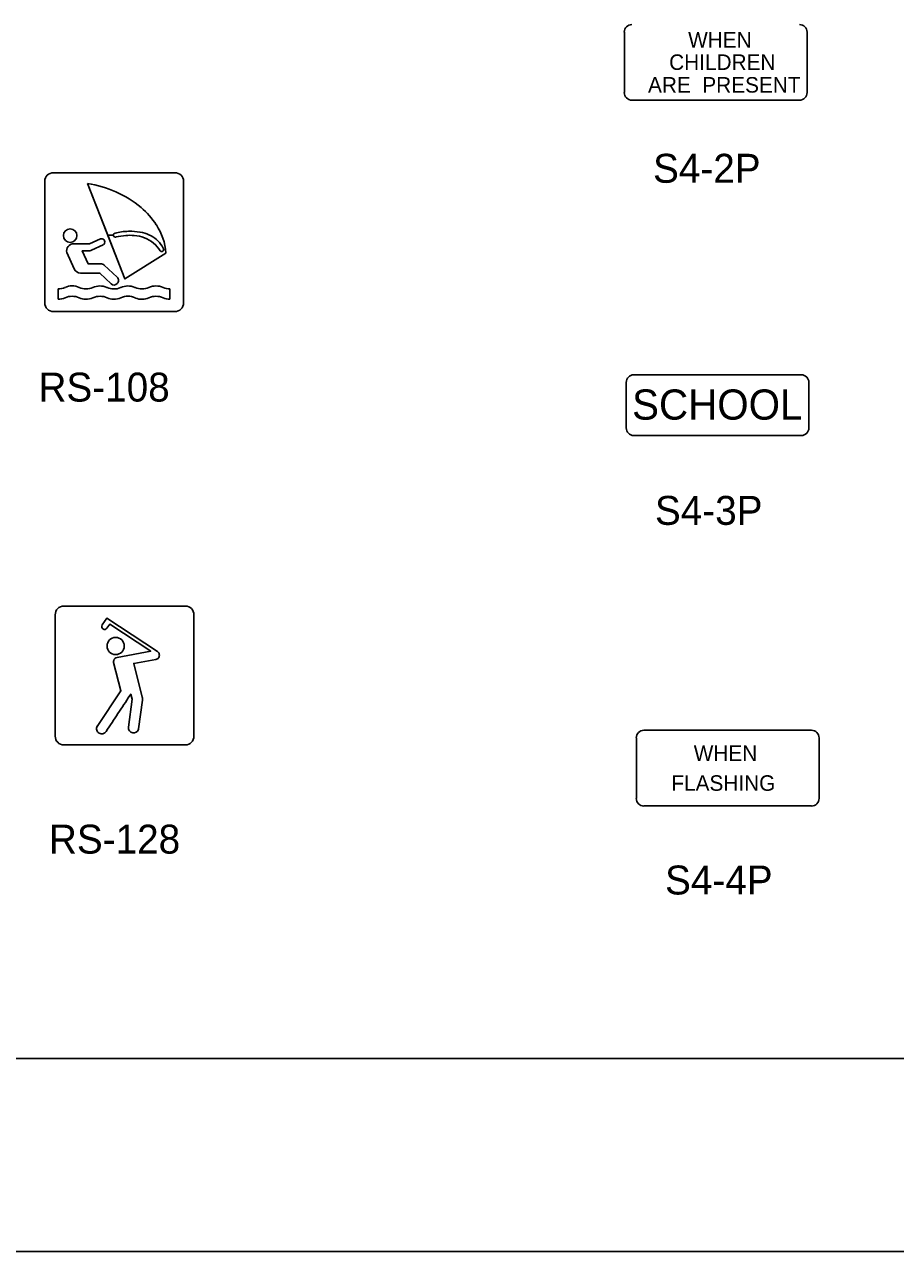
# Model space of a CAD drawing. Extents: x 42133 to 45533, y 41351 to 47951.
# Drawn here: x 43195.7 to 43421.4, y 41351.4 to 41669.3 of the extents above; entities that cross this region are included whole.
import ezdxf

# ---------------------------------------------------------------- set-up
doc = ezdxf.new("R2010")
doc.units = 0
for name, color, linetype in [('#plot_shape', 7, 'Continuous'), ('P_ODOT_PLAN_Border', 7, 'Continuous'), ('P_TRAF_SIGN_SignDetails', 7, 'Continuous')]:
    doc.layers.add(name, color=color, linetype=linetype)

msp = doc.modelspace()

# ---------------------------------------------------------------- linework, layer by layer
at = {"layer": '#plot_shape'}
msp.add_lwpolyline([(42133.34, 41351.35), (43833.34, 41351.35), (43833.34, 42451.35), (42133.34, 42451.35)], close=True, dxfattribs=at)
at = {"layer": 'P_ODOT_PLAN_Border'}
msp.add_lwpolyline([(42208.34, 41401.35), (43808.34, 41401.35), (43808.34, 42401.35), (42208.34, 42401.35)], close=True, dxfattribs=at)
at = {"layer": 'P_TRAF_SIGN_SignDetails'}
for p, q in [((43351.12, 41651.69), (43351.12, 41667.36)), ((43398.46, 41667.36), (43398.46, 41651.69)), ((43396.48, 41649.73), (43353.08, 41649.73)), ((43234.63, 41630.94), (43203.15, 41630.94)), ((43200.9, 41628.69), (43200.9, 41597.21)), ((43236.88, 41597.21), (43236.88, 41628.69)), ((43203.15, 41594.96), (43234.63, 41594.96)), ((43353.57, 41578.56), (43396.97, 41578.56)), ((43351.61, 41564.78), (43351.61, 41576.58)), ((43398.95, 41576.58), (43398.95, 41564.78)), ((43396.97, 41562.82), (43353.57, 41562.82)), ((43203.6, 41516.38), (43203.6, 41484.89)), ((43237.33, 41518.63), (43205.85, 41518.63)), ((43239.58, 41484.89), (43239.58, 41516.38)), ((43356.2, 41486.42), (43399.59, 41486.42)), ((43205.85, 41482.64), (43237.33, 41482.64)), ((43354.23, 41468.77), (43354.23, 41484.44)), ((43401.57, 41484.44), (43401.57, 41468.77)), ((43399.59, 41466.81), (43356.2, 41466.81))]:
    msp.add_line(p, q, dxfattribs=at)
for points in [[(43232.29, 41610.11), (43221.66, 41603.4), (43211.98, 41628.12)], [(43218.67, 41614.76), (43217.21, 41614.76), (43211.98, 41628.12)], [(43218.67, 41614.76), (43217.21, 41614.76), (43211.98, 41628.12)], [(43208.42, 41612.51), (43212.51, 41612.52), (43215.31, 41613.78)], [(43208.42, 41612.51), (43212.51, 41612.52), (43215.31, 41613.78)], [(43208.42, 41612.51), (43212.51, 41612.52), (43215.31, 41613.78)], [(43216.08, 41612.25), (43213.04, 41610.88)], [(43216.08, 41612.25), (43213.04, 41610.88)], [(43216.08, 41612.25), (43213.04, 41610.88)], [(43232.29, 41610.11), (43221.66, 41603.4), (43217.21, 41614.76), (43218.67, 41614.76)], [(43232.29, 41610.11), (43221.66, 41603.4), (43217.21, 41614.76), (43218.67, 41614.76)], [(43208.5, 41605.99), (43206.64, 41610.23)], [(43208.5, 41605.99), (43206.64, 41610.23)], [(43208.5, 41605.99), (43206.64, 41610.23)], [(43212.45, 41610.69), (43210.62, 41610.69), (43212.16, 41607.28), (43215.56, 41607.28)], [(43212.45, 41610.69), (43210.62, 41610.69), (43212.16, 41607.28), (43215.56, 41607.28)], [(43212.45, 41610.69), (43210.62, 41610.69), (43212.16, 41607.28), (43215.56, 41607.28)], [(43216.33, 41606.98), (43219.66, 41603.83)], [(43216.33, 41606.98), (43219.66, 41603.83)], [(43216.33, 41606.98), (43219.66, 41603.83)], [(43218.08, 41602.14), (43215.19, 41604.91), (43210.17, 41604.92)], [(43218.08, 41602.14), (43215.19, 41604.91), (43210.17, 41604.92)], [(43218.08, 41602.14), (43215.19, 41604.91), (43210.17, 41604.92)], [(43204.36, 41598.12), (43204.36, 41600.8)], [(43204.36, 41598.12), (43204.36, 41600.8)], [(43204.36, 41598.12), (43204.36, 41600.8)], [(43233.35, 41600.8), (43233.35, 41598.12)], [(43233.35, 41600.8), (43233.35, 41598.12)], [(43233.35, 41600.8), (43233.35, 41598.12)], [(43230.1, 41506.85), (43216.99, 41515.48), (43215.77, 41513.73)], [(43230.1, 41506.85), (43216.99, 41515.48), (43215.77, 41513.73)], [(43230.1, 41506.85), (43216.99, 41515.48), (43215.77, 41513.73)], [(43217.03, 41512.9), (43217.74, 41513.92), (43228.38, 41506.9), (43219.66, 41505.33)], [(43217.03, 41512.9), (43217.74, 41513.92), (43228.38, 41506.9), (43219.66, 41505.33)], [(43217.03, 41512.9), (43217.74, 41513.92), (43228.38, 41506.9), (43219.66, 41505.33)], [(43218.74, 41504), (43220.63, 41496.66), (43214.49, 41487.45)], [(43218.74, 41504), (43220.63, 41496.66), (43214.49, 41487.45)], [(43218.74, 41504), (43220.63, 41496.66), (43214.49, 41487.45)], [(43226.17, 41495.05), (43223.98, 41503.75), (43229.68, 41504.78)], [(43226.17, 41495.05), (43223.98, 41503.75), (43229.68, 41504.78)], [(43226.17, 41495.05), (43223.98, 41503.75), (43229.68, 41504.78)], [(43223.23, 41495.83), (43223.56, 41494.49), (43222.6, 41487.27)], [(43223.23, 41495.83), (43223.56, 41494.49), (43222.6, 41487.27)], [(43223.23, 41495.83), (43223.56, 41494.49), (43222.6, 41487.27)], [(43225.23, 41486.83), (43226.22, 41494.26)], [(43225.23, 41486.83), (43226.22, 41494.26)], [(43225.23, 41486.83), (43226.22, 41494.26)]]:
    msp.add_lwpolyline(points, dxfattribs=at)
for centre, radius in [((43207.48, 41614.63), 1.76), ((43207.48, 41614.63), 1.76), ((43207.48, 41614.63), 1.76), ((43219.28, 41508.26), 2.22), ((43219.28, 41508.26), 2.22), ((43219.28, 41508.26), 2.22)]:
    msp.add_circle(centre, radius, dxfattribs=at)
for centre, radius, start, end in [((43203.15, 41628.69), 2.25, 90, 180), ((43234.63, 41628.69), 2.25, 360, 90), ((43207.92, 41600.48), 27.94, 50.0446, 81.6493), ((43207.92, 41600.48), 27.94, 50.0446, 81.6493), ((43207.92, 41600.48), 27.94, 50.0446, 81.6493), ((43212.6, 41606.16), 20.58, 33.2051, 49.8821), ((43212.6, 41606.16), 20.58, 33.2051, 49.8821), ((43212.6, 41606.16), 20.58, 33.2051, 49.8821), ((43219.2, 41614.77), 0.53, 143.8904, 174.2664), ((43219.2, 41614.77), 0.53, 143.8904, 174.2664), ((43219.2, 41614.77), 0.53, 143.8904, 174.2664), ((43219.08, 41614.86), 0.376, 110.7754, 143.8796), ((43219.08, 41614.86), 0.376, 110.7754, 143.8796), ((43219.08, 41614.86), 0.376, 110.7754, 143.8796), ((43220.1, 41611.99), 3.42, 104.901, 109.7943), ((43220.1, 41611.99), 3.42, 104.901, 109.7943), ((43220.1, 41611.99), 3.42, 104.901, 109.7943), ((43221.91, 41605.24), 10.41, 101.0013, 104.9795), ((43221.91, 41605.24), 10.41, 101.0013, 104.9795), ((43221.91, 41605.24), 10.41, 101.0013, 104.9795), ((43223.07, 41599.15), 16.61, 88.4723, 100.8952), ((43223.07, 41599.15), 16.61, 88.4723, 100.8952), ((43223.07, 41599.15), 16.61, 88.4723, 100.8952), ((43223.21, 41602.76), 13, 76.535, 88.6864), ((43223.21, 41602.76), 13, 76.535, 88.6864), ((43223.21, 41602.76), 13, 76.535, 88.6864), ((43224.05, 41606.24), 9.42, 62.1972, 76.5748), ((43224.05, 41606.24), 9.42, 62.1972, 76.5748), ((43224.05, 41606.24), 9.42, 62.1972, 76.5748), ((43217.05, 41609.05), 15.28, 3.9845, 33.2574), ((43217.05, 41609.05), 15.28, 3.9845, 33.2574), ((43217.05, 41609.05), 15.28, 3.9845, 33.2574), ((43208.42, 41610.67), 1.84, 89.959, 194.0079), ((43208.42, 41610.67), 1.84, 89.959, 194.0079), ((43208.42, 41610.67), 1.84, 89.959, 194.0079), ((43215.38, 41613.69), 0.114, 115.0013, 127.7058), ((43215.38, 41613.69), 0.114, 115.0013, 127.7058), ((43215.38, 41613.69), 0.114, 115.0013, 127.7058), ((43215.44, 41613.57), 0.247, 108.4567, 115.8256), ((43215.44, 41613.57), 0.247, 108.4567, 115.8256), ((43215.44, 41613.57), 0.247, 108.4567, 115.8256), ((43215.51, 41613.36), 0.472, 102.3781, 108.6087), ((43215.51, 41613.36), 0.472, 102.3781, 108.6087), ((43215.51, 41613.36), 0.472, 102.3781, 108.6087), ((43215.57, 41613.09), 0.751, 95.4938, 102.46), ((43215.57, 41613.09), 0.751, 95.4938, 102.46), ((43215.57, 41613.09), 0.751, 95.4938, 102.46), ((43215.59, 41612.97), 0.873, 304.8942, 95.8463), ((43215.59, 41612.97), 0.873, 304.8942, 95.8463), ((43215.59, 41612.97), 0.873, 304.8942, 95.8463), ((43219.18, 41614.76), 0.515, 172.8817, 271.6605), ((43219.18, 41614.76), 0.515, 172.8817, 180), ((43219.18, 41614.76), 0.515, 172.8817, 180), ((43219.18, 41614.76), 0.515, 180.0167, 271.6605), ((43219.18, 41614.76), 0.515, 180.0167, 271.6605), ((43219.19, 41614.89), 0.641, 270.8251, 280.9548), ((43219.19, 41614.89), 0.641, 270.8251, 280.9548), ((43219.19, 41614.89), 0.641, 270.8251, 280.9548), ((43218.62, 41617.81), 3.62, 281.0649, 282.2936), ((43218.62, 41617.81), 3.62, 281.0649, 282.2936), ((43218.62, 41617.81), 3.62, 281.0649, 282.2936), ((43223.38, 41596.79), 17.94, 94.6772, 102.8642), ((43223.38, 41596.79), 17.94, 94.6772, 102.8642), ((43223.38, 41596.79), 17.94, 94.6772, 102.8642), ((43222.99, 41601.34), 13.37, 85.3631, 94.6094), ((43222.99, 41601.34), 13.37, 85.3631, 94.6094), ((43222.99, 41601.34), 13.37, 85.3631, 94.6094), ((43223.28, 41604.66), 10.03, 69.7208, 85.4934), ((43223.28, 41604.66), 10.03, 69.7208, 85.4934), ((43223.28, 41604.66), 10.03, 69.7208, 85.4934), ((43224.06, 41606.68), 7.87, 30.3041, 69.8842), ((43224.06, 41606.68), 7.87, 30.3041, 69.8842), ((43224.06, 41606.68), 7.87, 30.3041, 69.8842), ((43224.97, 41607.96), 7.47, 27.3633, 62.2633), ((43224.97, 41607.96), 7.47, 27.3633, 62.2633), ((43224.97, 41607.96), 7.47, 27.3633, 62.2633), ((43212.38, 41611.74), 1.05, 274.0084, 274.9265), ((43212.38, 41611.74), 1.05, 274.0084, 274.9265), ((43212.38, 41611.74), 1.05, 274.0084, 274.9265), ((43212.33, 41612.27), 1.58, 275.1541, 278.0003), ((43212.33, 41612.27), 1.58, 275.1541, 278.0003), ((43212.33, 41612.27), 1.58, 275.1541, 278.0003), ((43212.33, 41612.3), 1.61, 277.8293, 285.6606), ((43212.33, 41612.3), 1.61, 277.8293, 285.6606), ((43212.33, 41612.3), 1.61, 277.8293, 285.6606), ((43212.45, 41611.85), 1.14, 285.8234, 290.9529), ((43212.45, 41611.85), 1.14, 285.8234, 290.9529), ((43212.45, 41611.85), 1.14, 285.8234, 290.9529), ((43212.58, 41611.53), 0.802, 290.7933, 299.0431), ((43212.58, 41611.53), 0.802, 290.7933, 299.0431), ((43212.58, 41611.53), 0.802, 290.7933, 299.0431), ((43212.7, 41611.3), 0.544, 299.0155, 308.1629), ((43212.7, 41611.3), 0.544, 299.0155, 308.1629), ((43212.7, 41611.3), 0.544, 299.0155, 308.1629), ((43231.05, 41610.77), 0.235, 210.4601, 232.5995), ((43231.05, 41610.77), 0.235, 210.4601, 232.5995), ((43231.05, 41610.77), 0.235, 210.4601, 232.5995), ((43231.09, 41610.82), 0.301, 232.2134, 242.7869), ((43231.09, 41610.82), 0.301, 232.2134, 242.7869), ((43231.09, 41610.82), 0.301, 232.2134, 242.7869), ((43231.14, 41610.92), 0.409, 242.8281, 253.6293), ((43231.14, 41610.92), 0.409, 242.8281, 253.6293), ((43231.14, 41610.92), 0.409, 242.8281, 253.6293), ((43231.19, 41611.08), 0.575, 253.59, 263.6053), ((43231.19, 41611.08), 0.575, 253.59, 263.6053), ((43231.19, 41611.08), 0.575, 253.59, 263.6053), ((43231.21, 41611.25), 0.749, 263.3824, 270.5974), ((43231.21, 41611.25), 0.749, 263.3824, 270.5974), ((43231.21, 41611.25), 0.749, 263.3824, 270.5974), ((43231.21, 41611.02), 0.515, 270.8195, 7.3479), ((43231.21, 41611.02), 0.515, 270.8195, 7.3479), ((43231.21, 41611.02), 0.515, 270.8195, 7.3479), ((43228.78, 41609.89), 3.2, 26.7631, 28.0876), ((43228.78, 41609.89), 3.2, 26.7631, 28.0876), ((43228.78, 41609.89), 3.2, 26.7631, 28.0876), ((43230.27, 41610.63), 1.53, 24.3452, 27.1258), ((43230.27, 41610.63), 1.53, 24.3452, 27.1258), ((43230.27, 41610.63), 1.53, 24.3452, 27.1258), ((43230.89, 41610.91), 0.856, 19.372, 24.3451), ((43230.89, 41610.91), 0.856, 19.372, 24.3451), ((43230.89, 41610.91), 0.856, 19.372, 24.3451), ((43231.16, 41611), 0.567, 8.1641, 19.5462), ((43231.16, 41611), 0.567, 8.1641, 19.5462), ((43231.16, 41611), 0.567, 8.1641, 19.5462), ((43210.17, 41606.76), 1.84, 204.6854, 269.9961), ((43210.17, 41606.76), 1.84, 204.6854, 269.9961), ((43210.17, 41606.76), 1.84, 204.6854, 269.9961), ((43215.56, 41606), 1.28, 81.113, 90.3437), ((43215.56, 41606), 1.28, 81.113, 90.3437), ((43215.56, 41606), 1.28, 81.113, 90.3437), ((43215.6, 41606.24), 1.03, 55.3347, 81.1556), ((43215.6, 41606.24), 1.03, 55.3347, 81.1556), ((43215.6, 41606.24), 1.03, 55.3347, 81.1556), ((43215.47, 41606.05), 1.27, 47.491, 55.5193), ((43215.47, 41606.05), 1.27, 47.491, 55.5193), ((43215.47, 41606.05), 1.27, 47.491, 55.5193), ((43218.87, 41602.98), 1.15, 227.0259, 317.0185), ((43218.87, 41602.98), 1.15, 227.0259, 317.0185), ((43218.87, 41602.98), 1.15, 227.0259, 317.0185), ((43218.87, 41602.98), 1.15, 317.0289, 47.0464), ((43218.87, 41602.98), 1.15, 317.0289, 47.0464), ((43218.87, 41602.98), 1.15, 317.0289, 47.0464), ((43204.35, 41605.17), 4.37, 270.1321, 294.2774), ((43204.35, 41605.17), 4.37, 270.1321, 294.2774), ((43204.35, 41605.17), 4.37, 270.1321, 294.2774), ((43207.99, 41597.27), 4.33, 64.8756, 115.1244), ((43207.99, 41597.27), 4.33, 64.8756, 115.1244), ((43207.99, 41597.27), 4.33, 64.8756, 115.1244), ((43211.61, 41605.12), 4.32, 245.557, 294.443), ((43211.61, 41605.12), 4.32, 245.557, 294.443), ((43211.61, 41605.12), 4.32, 245.557, 294.443), ((43215.23, 41597.26), 4.33, 66.4123, 115.1004), ((43215.23, 41597.26), 4.33, 66.4123, 115.1004), ((43215.23, 41597.26), 4.33, 66.4123, 115.1004), ((43215.18, 41597.08), 4.52, 65.2016, 66.6668), ((43215.18, 41597.08), 4.52, 65.2016, 66.6668), ((43215.18, 41597.08), 4.52, 65.2016, 66.6668), ((43218.86, 41605.11), 4.31, 245.552, 292.9753), ((43218.86, 41605.11), 4.31, 245.552, 292.9753), ((43218.86, 41605.11), 4.31, 245.552, 292.9753), ((43218.82, 41605.26), 4.47, 292.7403, 294.1765), ((43218.82, 41605.26), 4.47, 292.7403, 294.1765), ((43218.82, 41605.26), 4.47, 292.7403, 294.1765), ((43222.48, 41597.26), 4.33, 66.414, 115.0985), ((43222.48, 41597.26), 4.33, 66.414, 115.0985), ((43222.48, 41597.26), 4.33, 66.414, 115.0985), ((43222.43, 41597.09), 4.51, 65.202, 66.6711), ((43222.43, 41597.09), 4.51, 65.202, 66.6711), ((43222.43, 41597.09), 4.51, 65.202, 66.6711), ((43226.11, 41605.11), 4.31, 245.5383, 294.4617), ((43226.11, 41605.11), 4.31, 245.5383, 294.4617), ((43226.11, 41605.11), 4.31, 245.5383, 294.4617), ((43229.73, 41597.26), 4.33, 64.8979, 115.1021), ((43229.73, 41597.26), 4.33, 64.8979, 115.1021), ((43229.73, 41597.26), 4.33, 64.8979, 115.1021), ((43233.37, 41605.17), 4.37, 245.707, 269.8504), ((43233.37, 41605.17), 4.37, 245.707, 269.8504), ((43233.37, 41605.17), 4.37, 245.707, 269.8504), ((43203.15, 41597.21), 2.25, 180, 270), ((43204.35, 41602.54), 4.42, 270.2143, 294.1051), ((43204.35, 41602.54), 4.42, 270.2143, 294.1051), ((43204.35, 41602.54), 4.42, 270.2143, 294.1051), ((43207.99, 41594.62), 4.3, 64.6938, 115.3062), ((43207.99, 41594.62), 4.3, 64.6938, 115.3062), ((43207.99, 41594.62), 4.3, 64.6938, 115.3062), ((43211.63, 41602.52), 4.4, 245.8331, 268.2588), ((43211.63, 41602.52), 4.4, 245.8331, 268.2588), ((43211.63, 41602.52), 4.4, 245.8331, 268.2588), ((43211.6, 41602.51), 4.39, 268.5958, 294.1729), ((43211.6, 41602.51), 4.39, 268.5958, 294.1729), ((43211.6, 41602.51), 4.39, 268.5958, 294.1729), ((43215.24, 41594.62), 4.3, 64.7138, 115.2862), ((43215.24, 41594.62), 4.3, 64.7138, 115.2862), ((43215.24, 41594.62), 4.3, 64.7138, 115.2862), ((43218.87, 41602.51), 4.39, 245.8036, 268.2613), ((43218.87, 41602.51), 4.39, 245.8036, 268.2613), ((43218.87, 41602.51), 4.39, 245.8036, 268.2613), ((43218.85, 41602.52), 4.39, 268.5996, 294.1653), ((43218.85, 41602.52), 4.39, 268.5996, 294.1653), ((43218.85, 41602.52), 4.39, 268.5996, 294.1653), ((43222.48, 41594.62), 4.31, 64.7201, 115.2799), ((43222.48, 41594.62), 4.31, 64.7201, 115.2799), ((43222.48, 41594.62), 4.31, 64.7201, 115.2799), ((43226.16, 41602.61), 4.49, 245.9103, 247.3324), ((43226.16, 41602.61), 4.49, 245.9103, 247.3324), ((43226.16, 41602.61), 4.49, 245.9103, 247.3324), ((43226.11, 41602.45), 4.33, 247.1012, 294.3609), ((43226.11, 41602.45), 4.33, 247.1012, 294.3609), ((43226.11, 41602.45), 4.33, 247.1012, 294.3609), ((43229.73, 41594.62), 4.3, 64.7138, 115.2862), ((43229.73, 41594.62), 4.3, 64.7138, 115.2862), ((43229.73, 41594.62), 4.3, 64.7138, 115.2862), ((43233.37, 41602.51), 4.39, 245.8083, 269.8392), ((43233.37, 41602.51), 4.39, 245.8083, 269.8392), ((43233.37, 41602.51), 4.39, 245.8083, 269.8392), ((43234.63, 41597.21), 2.25, 270, 0), ((43205.85, 41516.37), 2.25, 90, 180), ((43237.33, 41516.37), 2.25, 360, 90), ((43216.4, 41513.31), 0.751, 146.8848, 236.8042), ((43216.4, 41513.31), 0.751, 146.8848, 236.8042), ((43216.4, 41513.31), 0.751, 146.8848, 236.8042), ((43216.4, 41513.31), 0.748, 236.6651, 326.8327), ((43216.4, 41513.31), 0.748, 236.6651, 326.8327), ((43216.4, 41513.31), 0.748, 236.6651, 326.8327), ((43229.58, 41506.12), 0.899, 50.7112, 54.3971), ((43229.58, 41506.12), 0.899, 50.7112, 54.3971), ((43229.58, 41506.12), 0.899, 50.7112, 54.3971), ((43229.26, 41505.74), 1.38, 31.597, 50.5284), ((43229.26, 41505.74), 1.38, 31.597, 50.5284), ((43229.26, 41505.74), 1.38, 31.597, 50.5284), ((43219.72, 41504.23), 1.01, 161.2428, 193.0184), ((43219.72, 41504.23), 1.01, 161.2428, 193.0184), ((43219.72, 41504.23), 1.01, 161.2428, 193.0184), ((43219.87, 41504.17), 1.17, 100.5348, 161.0675), ((43219.87, 41504.17), 1.17, 100.5348, 161.0675), ((43219.87, 41504.17), 1.17, 100.5348, 161.0675), ((43229.48, 41505.89), 1.13, 279.8799, 9.8876), ((43229.48, 41505.89), 1.13, 279.8799, 9.8876), ((43229.48, 41505.89), 1.13, 279.8799, 9.8876), ((43229.49, 41505.88), 1.12, 10.617, 31.7249), ((43229.49, 41505.88), 1.12, 10.617, 31.7249), ((43229.49, 41505.88), 1.12, 10.617, 31.7249), ((39076.43, 44241.04), 4973.14, 326.36128, 326.48926), ((39076.43, 44241.04), 4973.14, 326.36128, 326.48926), ((39076.43, 44241.04), 4973.14, 326.36128, 326.48926), ((43099.14, 41576.47), 147.99, 326.7822, 326.9826), ((43099.14, 41576.47), 147.99, 326.7822, 326.9826), ((43099.14, 41576.47), 147.99, 326.7822, 326.9826), ((43224.57, 41494.69), 1.64, 9.8662, 12.6851), ((43224.57, 41494.69), 1.64, 9.8662, 12.6851), ((43224.57, 41494.69), 1.64, 9.8662, 12.6851), ((43223.12, 41494.45), 3.11, 5.8387, 9.6028), ((43223.12, 41494.45), 3.11, 5.8387, 9.6028), ((43223.12, 41494.45), 3.11, 5.8387, 9.6028), ((43222.78, 41494.4), 3.45, 1.0349, 6.1409), ((43222.78, 41494.4), 3.45, 1.0349, 6.1409), ((43222.78, 41494.4), 3.45, 1.0349, 6.1409), ((43225.59, 41494.36), 0.642, 350.8885, 354.2796), ((43225.59, 41494.36), 0.642, 350.8885, 354.2796), ((43225.59, 41494.36), 0.642, 350.8885, 354.2796), ((43224.37, 41494.44), 1.87, 357.8076, 0.874), ((43224.37, 41494.44), 1.87, 357.8076, 0.874), ((43224.37, 41494.44), 1.87, 357.8076, 0.874), ((43225.19, 41494.4), 1.05, 354.2758, 357.8608), ((43225.19, 41494.4), 1.05, 354.2758, 357.8608), ((43225.19, 41494.4), 1.05, 354.2758, 357.8608), ((43205.85, 41484.9), 2.25, 180, 270), ((43215.62, 41486.8), 1.3, 149.9229, 240.8065), ((43215.62, 41486.8), 1.3, 149.9229, 240.8065), ((43215.62, 41486.8), 1.3, 149.9229, 240.8065), ((43215.65, 41486.83), 1.34, 240.4742, 329.422), ((43215.65, 41486.83), 1.34, 240.4742, 329.422), ((43215.65, 41486.83), 1.34, 240.4742, 329.422), ((43223.9, 41487.06), 1.32, 170.6903, 261.0807), ((43223.9, 41487.06), 1.32, 170.6903, 261.0807), ((43223.9, 41487.06), 1.32, 170.6903, 261.0807), ((43223.92, 41487.07), 1.34, 260.4319, 339.706), ((43223.92, 41487.07), 1.34, 260.4319, 339.706), ((43223.92, 41487.07), 1.34, 260.4319, 339.706), ((43223.94, 41487.05), 1.3, 340.1563, 350.4299), ((43223.94, 41487.05), 1.3, 340.1563, 350.4299), ((43223.94, 41487.05), 1.3, 340.1563, 350.4299), ((43237.33, 41484.9), 2.25, 270, 0)]:
    msp.add_arc(centre, radius, start, end, dxfattribs=at)
for centre, major_axis, start_param, end_param in [((43353.09, 41667.36), (0, 1.98), 0, 1.570796), ((43396.49, 41667.36), (0, 1.98), 4.712389, 6.283185), ((43353.09, 41651.7), (0, -1.98), 4.712389, 6.283185), ((43396.49, 41651.7), (0, -1.98), 0, 1.570796), ((43353.58, 41576.58), (0, 1.98), 0, 1.570796), ((43396.98, 41576.58), (0, 1.98), 4.712389, 6.283185), ((43353.58, 41564.79), (0, -1.98), 4.712389, 6.283185), ((43396.98, 41564.79), (0, -1.98), 0, 1.570796), ((43356.2, 41484.44), (0, 1.98), 0, 1.570796), ((43399.6, 41484.44), (0, 1.98), 4.712389, 6.283185), ((43356.2, 41468.78), (0, -1.98), 4.712389, 6.283185), ((43399.6, 41468.78), (0, -1.98), 0, 1.570796)]:
    msp.add_ellipse(centre, major_axis=major_axis, ratio=0.998538, start_param=start_param, end_param=end_param, dxfattribs=at)

# ---------------------------------------------------------------- texts
for s, height, p in [('WHEN', 4.03, (43367.65, 41663.36)), ('CHILDREN', 4.03, (43362.73, 41657.57)), ('ARE  PRESENT', 4.0298, (43357.25, 41651.69)), ('S4-2P', 7.5, (43358.56, 41628.33)), ('RS-108', 7.5, (43199.28, 41571.62)), ('SCHOOL', 7.823, (43353.11, 41566.94)), ('S4-3P', 7.5, (43359.05, 41539.67)), ('WHEN', 4.03, (43369.1, 41478.48)), ('FLASHING', 4.03, (43363.3, 41470.74)), ('RS-128', 7.5, (43201.99, 41454.47)), ('S4-4P', 7.5, (43361.67, 41443.87))]:
    msp.add_text(s, height=height, dxfattribs=at).set_placement(p)

doc.saveas('drawing.dxf')
